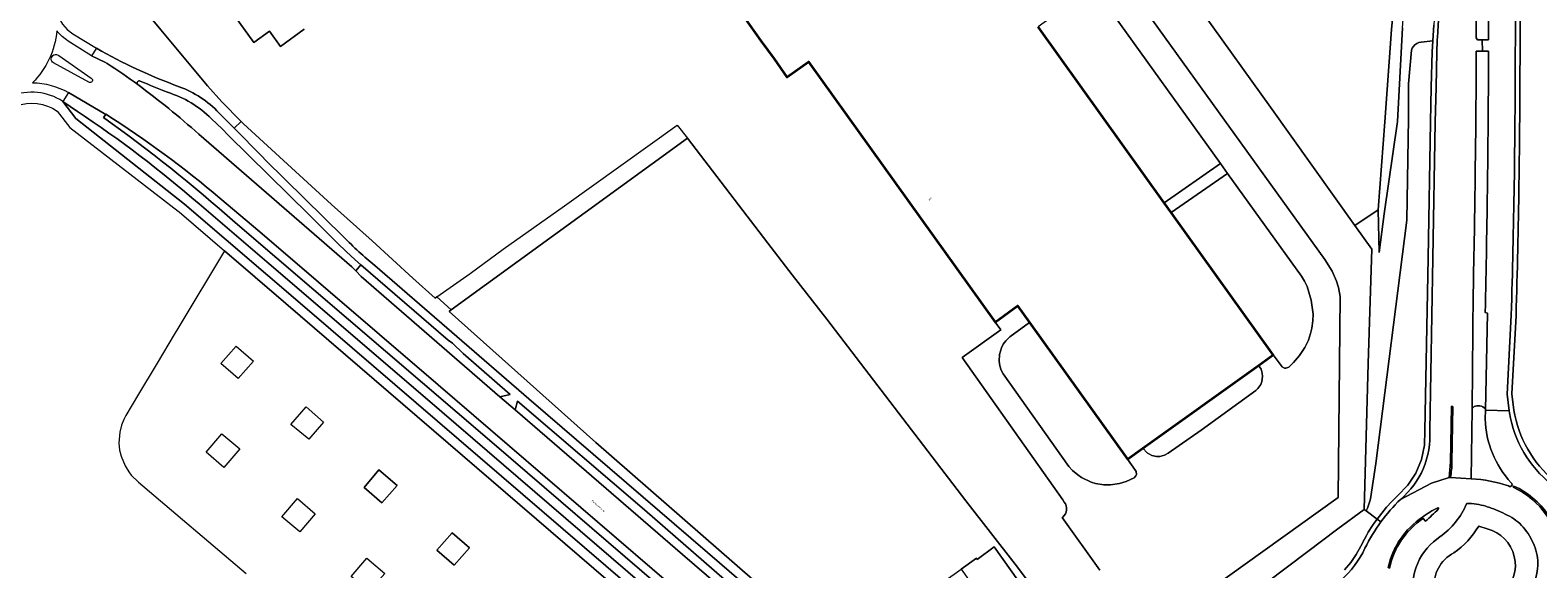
# Model space of a CAD drawing. Header units: metres. Extents: x 197700 to 204338, y 317132 to 325229.
# Tile 942 of 1056: x 198484 to 198802, y 321319 to 321433. Entities that reach past the tile are written whole.
import ezdxf
from ezdxf.enums import TextEntityAlignment as Align

# ---------------------------------------------------------------- set-up
doc = ezdxf.new("R2010")
doc.units = ezdxf.units.M
for name, color, linetype, lineweight in [('B-WE-GR-BEPLANTING_CULTUUR_BODEMBEDEKKER-GV', 90, 'Continuous', 18), ('B-WE-GR-BOUWLAND-GV', 80, 'Continuous', 13), ('B-WE-GR-GROENVOORZIENING-GV', 80, 'Continuous', 18), ('B-WE-IE-TERREINAFSCHEIDING_KUNSTMATIG_HEKWERK-G', 20, 'IE-TERREINAFSCHEIDING-KUNSTMATIG', 18), ('B-WE-OG-BEBOUWING-GV', 7, 'Continuous', 35), ('B-WE-OG-BEBOUWING-T18', 10, 'Continuous', 18), ('B-WE-OG-TERREIN_CULTUURSCHEIDING-GV', 7, 'Continuous', 18), ('B-WE-OG-TERREIN_ERF-GV', 7, 'Continuous', 18), ('B-WE-OG-TOPOGRAFIE-T18', 10, 'Continuous', 18), ('B-WE-VH-VERHARDING_ASFALT-GV', 252, 'Continuous', 18), ('B-WE-VH-VERHARDING_BETON-GV', 252, 'Continuous', 18), ('B-WE-VH-VERHARDING_BETONSTRAATSTEEN-GV', 252, 'Continuous', 18), ('B-WE-VH-VERHARDING_OPEN-GV', 252, 'Continuous', 18), ('B-WE-VH-VERHARDING_STRAATBAKSTEEN-GV', 252, 'Continuous', 18), ('B-WE-VH-VERHARDING_TEGEL-GV', 252, 'Continuous', 18)]:
    doc.layers.add(name, color=color, linetype=linetype, lineweight=lineweight)
doc.styles.add('NLCS-ISO-M200-T18', font='NLCS-ISO.ttf', dxfattribs={"height": 0.36})
doc.linetypes.add('IE-TERREINAFSCHEIDING-KUNSTMATIG', pattern='A,4,[82,NLCS.SHX,S=0.75,R=90,X=0,Y=0],4,-2', length=10)

msp = doc.modelspace()

# ---------------------------------------------------------------- linework, layer by layer
at = {"layer": 'B-WE-GR-BEPLANTING_CULTUUR_BODEMBEDEKKER-GV'}
for points in [[(198789.298, 321328.084, -0.1014452), (198784.029, 321322.422)], [(198794.346, 321313.938, 0.6003587), (198791.082, 321327.493)], [(198784.029, 321322.422, 0.6907946), (198785.631, 321308.186)]]:
    msp.add_lwpolyline(points, format="xyb", dxfattribs=at)
msp.add_lwpolyline([(198791.082, 321327.493), (198789.298, 321328.084)], dxfattribs=at)
at = {"layer": 'B-WE-GR-BOUWLAND-GV'}
msp.add_lwpolyline([(198669.921, 321287.451), (198670.158, 321287.939), (198669.517, 321288.844), (198658.918, 321303.811), (198666.573, 321309.274), (198680.19, 321318.991), (198683.393, 321321.277), (198683.546, 321321.04), (198687.12, 321323.682), (198698.976, 321306.969), (198700.57, 321308.155), (198700.008, 321308.894), (198691.524, 321320.053), (198681.183, 321333.382), (198651.844, 321371.69), (198644.565, 321381.055), (198639.42, 321387.752), (198622.451, 321409.839), (198572.695, 321373.673), (198572.21, 321373.322), (198603.166, 321345.699)], close=True, dxfattribs=at)
at = {"layer": 'B-WE-GR-GROENVOORZIENING-GV'}
msp.add_lwpolyline([(198768.078, 321394.762), (198768.293, 321385.767), (198769.354, 321393.891), (198772.129, 321413.378), (198773.226, 321433.137), (198774.258, 321446.626), (198776.406, 321475.548), (198775.582, 321497.093), (198773.942, 321518.672), (198773.573, 321530.431), (198775.219, 321535.189), (198774.047, 321543.1), (198772.644, 321551.339), (198771.721, 321530.85), (198773.422, 321495.484), (198774.195, 321472.75), (198772.619, 321451.24), (198770.859, 321432.781), (198769.477, 321413.282)], close=True, dxfattribs=at)
for points in [[(198798.009, 321450.264, -0.0025836), (198798.026, 321430.525)], [(198797.987, 321427.795, -0.0071784), (198797.14, 321372.495)], [(198796.708, 321352.51, 0.1832546), (198805.237, 321337.629)], [(198765.297, 321323.426, -0.0431411), (198768.668, 321328.974)], [(198760.177, 321316.696, 0.1095544), (198765.297, 321323.426)]]:
    msp.add_lwpolyline(points, format="xyb", dxfattribs=at)
for points in [[(198798.026, 321430.525), (198797.987, 321427.795)], [(198797.14, 321372.495), (198796.288, 321355.93), (198796.708, 321352.51)], [(198768.668, 321328.974), (198767.862, 321329.566), (198767.384, 321328.882), (198766.905, 321328.199), (198766.008, 321326.793), (198765.591, 321326.07), (198765.173, 321325.348), (198764.401, 321323.87), (198763.444, 321322.059), (198762.31, 321320.386), (198761, 321318.847)]]:
    msp.add_lwpolyline(points, dxfattribs=at)
at = {"layer": 'B-WE-IE-TERREINAFSCHEIDING_KUNSTMATIG_HEKWERK-G'}
for points in [[(198763.18, 321391.451), (198745.37, 321416.363), (198731.257, 321436.041), (198717.22, 321455.576), (198687.502, 321497.23), (198690.384, 321499.229), (198692.621, 321500.811), (198708.846, 321512.566), (198727.372, 321526.018), (198741.645, 321536.203), (198763.125, 321551.908), (198770.44, 321557.194)], [(198484.155, 321465.641), (198511.443, 321432.724), (198521.276, 321420.86), (198524.294, 321417.522), (198528.369, 321413.388)], [(198528.369, 321413.388), (198528.852, 321412.898), (198547.459, 321395.901), (198556.036, 321388.215), (198564.575, 321380.316), (198569.296, 321376.13), (198569.648, 321376.379)], [(198569.648, 321376.379), (198576.643, 321381.32), (198583.627, 321386.447), (198596.534, 321395.587), (198620.312, 321412.624), (198622.451, 321409.839)], [(198622.451, 321409.839), (198639.42, 321387.752)], [(198765.11, 321331.586), (198765.952, 321362.363), (198766.73, 321386.486), (198763.18, 321391.451)], [(198639.42, 321387.752), (198644.565, 321381.055), (198651.844, 321371.69), (198681.183, 321333.382), (198691.524, 321320.053)], [(198759.613, 321327.495), (198765.11, 321331.586)], [(198713.382, 321292.659), (198716.965, 321295.328), (198736.108, 321309.82), (198752.951, 321322.537), (198759.613, 321327.495)], [(198691.524, 321320.053), (198700.008, 321308.894)]]:
    msp.add_lwpolyline(points, dxfattribs=at)
at = {"layer": 'B-WE-OG-BEBOUWING-GV'}
msp.add_lwpolyline([(198634.355, 321435.431), (198637.973, 321430.38), (198640.719, 321426.545), (198643.448, 321422.735), (198647.966, 321425.97), (198687.31, 321371.082), (198692.065, 321374.487), (198694.571, 321370.989), (198715.227, 321342.148), (198718.497, 321344.49), (198742.881, 321361.955), (198745.937, 321364.144), (198724.445, 321394.16), (198722.98, 321396.206), (198696.399, 321433.329)], dxfattribs=at)
at = {"layer": 'B-WE-OG-TERREIN_CULTUURSCHEIDING-GV'}
for points in [[(198772.644, 321551.339), (198772.4, 321558.541), (198770.44, 321557.194), (198763.125, 321551.908), (198741.645, 321536.203), (198727.372, 321526.018), (198708.846, 321512.566), (198692.621, 321500.811), (198690.384, 321499.229), (198687.502, 321497.23), (198717.22, 321455.576), (198731.257, 321436.041), (198745.37, 321416.363), (198763.18, 321391.451), (198768.078, 321394.762), (198769.477, 321413.282), (198770.859, 321432.781), (198772.619, 321451.24), (198774.195, 321472.75), (198773.422, 321495.484), (198771.721, 321530.85)], [(198779.584, 321430.345), (198777.171, 321430.078), (198776.657, 321429.986), (198776.258, 321429.824), (198775.826, 321429.536), (198775.457, 321429.138), (198775.239, 321428.79), (198775.088, 321428.39), (198774.504, 321421.279), (198774.5, 321413.966), (198774.122, 321392.537), (198767.556, 321341.296), (198767, 321337.568), (198766.443, 321333.841), (198766.33, 321333.34), (198766.141, 321332.682), (198765.844, 321331.88), (198765.556, 321331.259), (198767.862, 321329.566), (198769.873, 321332.083), (198770.955, 321333.276), (198772.139, 321334.471), (198774.307, 321336.678), (198776.022, 321339.252), (198777.225, 321342.103), (198777.873, 321345.128), (198777.943, 321348.22), (198778.63, 321384.564), (198779.121, 321413.236), (198779.278, 321420.632), (198779.447, 321428.045)], [(198553.618, 321383.166), (198552.534, 321381.874), (198553.715, 321380.659), (198582.93, 321355.337), (198585.082, 321355.835), (198575.209, 321364.465), (198572.965, 321366.606), (198572.008, 321367.253)], [(198586.164, 321352.592), (198621.444, 321322.1), (198655.883, 321292.419), (198657.021, 321293.737), (198644.999, 321304.05), (198613.403, 321331.479), (198586.622, 321354.392)]]:
    msp.add_lwpolyline(points, close=True, dxfattribs=at)
for points in [[(198787.687, 321505.741, -0.0083094), (198788.732, 321431.016)], [(198780.545, 321430.452, -0.0094059), (198782.677, 321457.039)], [(198791.338, 321430.591, 0.0026447), (198791.33, 321450.253)], [(198797.009, 321450.258, -0.002585), (198797.026, 321430.529)], [(198798.026, 321430.525, 0.0025836), (198798.009, 321450.264)], [(198497.872, 321428.818, 0.0418879), (198515.315, 321420.707)], [(198788.762, 321428.195, -0.0042433), (198788.112, 321377.278)], [(198790.64, 321373.078, 0.0048958), (198791.346, 321428.221)], [(198796.987, 321427.809, -0.0071805), (198796.14, 321372.525)], [(198797.14, 321372.495, 0.0071784), (198797.987, 321427.795)], [(198507.127, 321421.892, 0.8542355), (198506.592, 321421.151)], [(198506.592, 321421.151, -0.0241795), (198519.442, 321410.714)], [(198512.835, 321419.515, -0.0089822), (198507.127, 321421.892)], [(198515.315, 321420.707, -0.1143285), (198523.71, 321415.185)], [(198522.13, 321413.921, 0.1258199), (198512.835, 321419.515)], [(198519.534, 321395.974, 0.0326296), (198493.872, 321415.492)], [(198499.405, 321414.18, -0.0256465), (198527.118, 321392.108)], [(198523.899, 321397.218, 0.0341168), (198499.891, 321414.9)], [(198549.958, 321389.074, 0.0298318), (198556.596, 321382.974)], [(198787.879, 321352.762, -0.2282239), (198788.291, 321353.265)], [(198788.291, 321353.265, -0.084367), (198789.535, 321353.412)], [(198789.535, 321353.412, -0.2581071), (198790.613, 321352.777)], [(198790.613, 321352.777, -0.0831869), (198790.716, 321352.49)], [(198795.773, 321351.92, 0.1832477), (198804.581, 321336.874)], [(198805.237, 321337.629, -0.1832546), (198796.708, 321352.51)], [(198772.784, 321333.706, 0.2399765), (198778.94, 321348.292)], [(198768.668, 321328.974, -0.0418192), (198772.784, 321333.706)]]:
    msp.add_lwpolyline(points, format="xyb", dxfattribs=at)
for points in [[(198781.577, 321484.829), (198781.638, 321481.636), (198781.705, 321478.442), (198781.965, 321467.111), (198782.062, 321461.291), (198781.07, 321450.447), (198780.517, 321443.75), (198780.021, 321437.05), (198779.803, 321433.697), (198779.584, 321430.345), (198779.447, 321428.045), (198779.278, 321420.632), (198779.121, 321413.236), (198778.63, 321384.564), (198777.943, 321348.22), (198777.873, 321345.128), (198777.225, 321342.103), (198776.022, 321339.252), (198774.307, 321336.678), (198772.139, 321334.471), (198770.955, 321333.276), (198769.873, 321332.083), (198767.862, 321329.566), (198768.668, 321328.974)], [(198523.71, 321415.185), (198526.902, 321411.951), (198528.369, 321413.388), (198524.294, 321417.522), (198521.276, 321420.86), (198511.443, 321432.724), (198484.155, 321465.641), (198480.429, 321462.591)], [(198484.229, 321446.134), (198485.786, 321443.812), (198487.569, 321441.154), (198487.949, 321440.455), (198488.698, 321438.658), (198490.092, 321435.314), (198490.332, 321434.571), (198490.699, 321433.868), (198491.725, 321432.776), (198492.912, 321431.861), (198497.872, 321428.818)], [(198773.226, 321433.137), (198772.129, 321413.378), (198769.354, 321393.891), (198768.293, 321385.767), (198768.078, 321394.762), (198763.18, 321391.451), (198766.73, 321386.486), (198765.952, 321362.363), (198765.11, 321331.586), (198765.556, 321331.259), (198765.844, 321331.88), (198766.141, 321332.682), (198766.33, 321333.34), (198766.443, 321333.841), (198767, 321337.568), (198767.556, 321341.296), (198774.122, 321392.537), (198774.5, 321413.966), (198774.504, 321421.279), (198775.088, 321428.39), (198775.239, 321428.79), (198775.457, 321429.138), (198775.826, 321429.536), (198776.258, 321429.824), (198776.657, 321429.986), (198777.171, 321430.078), (198779.584, 321430.345), (198779.803, 321433.697)], [(198778.94, 321348.292), (198779.63, 321384.546), (198780.121, 321413.217), (198780.278, 321420.61), (198780.446, 321428.003), (198780.545, 321430.452)], [(198788.732, 321431.016), (198789.043, 321430.572), (198790.03, 321430.58), (198791.338, 321430.591)], [(198797.026, 321430.529), (198796.987, 321427.809)], [(198797.987, 321427.795), (198798.026, 321430.525)], [(198791.346, 321428.221), (198790.054, 321428.208), (198788.762, 321428.195)], [(198490.798, 321417.599), (198493.573, 321413.989), (198516.426, 321395.954), (198542.771, 321373.367), (198641.215, 321288.753), (198647.946, 321282.924), (198648.485, 321283.65), (198647.845, 321284.328), (198647.226, 321285.024), (198642.613, 321290.309), (198642.594, 321290.325), (198567.191, 321355.201), (198534.32, 321383.359), (198519.534, 321395.974)], [(198493.872, 321415.492), (198490.798, 321417.599)], [(198499.891, 321414.9), (198499.834, 321414.826), (198499.405, 321414.18)], [(198552.534, 321381.874), (198553.618, 321383.166), (198552.438, 321384.187), (198550.554, 321385.953), (198548.693, 321387.743), (198545.266, 321391.149), (198543.723, 321392.739), (198542.695, 321393.706), (198525.738, 321410.389), (198524.363, 321411.809), (198522.13, 321413.921)], [(198669.456, 321287.117), (198669.921, 321287.451), (198603.166, 321345.699), (198572.21, 321373.322), (198572.695, 321373.673), (198569.648, 321376.379), (198569.296, 321376.13), (198564.575, 321380.316), (198556.036, 321388.215), (198547.459, 321395.901), (198528.852, 321412.898), (198528.369, 321413.388), (198526.902, 321411.951)], [(198526.902, 321411.951), (198532.81, 321405.964), (198533.552, 321405.243), (198549.958, 321389.074)], [(198519.442, 321410.714), (198551.71, 321382.722), (198552.534, 321381.874)], [(198527.118, 321392.108), (198535.935, 321384.57), (198581.717, 321345.324), (198616.396, 321315.523), (198643.903, 321291.854), (198643.934, 321291.827), (198650.655, 321286.064), (198651.804, 321287.393), (198645.118, 321293.218), (198569.904, 321357.86), (198532.299, 321390.133), (198523.899, 321397.218)], [(198556.596, 321382.974), (198589.058, 321354.875), (198626.67, 321322.496), (198656.656, 321296.743), (198668.071, 321287.049), (198668.193, 321287.193)], [(198788.112, 321377.278), (198787.879, 321352.762)], [(198790.716, 321352.49), (198791.135, 321372.993), (198790.64, 321373.078)], [(198796.14, 321372.525), (198795.285, 321355.894), (198795.716, 321352.388), (198795.773, 321351.92)], [(198796.708, 321352.51), (198796.288, 321355.93), (198797.14, 321372.495)], [(198765.11, 321331.586), (198759.613, 321327.495), (198752.951, 321322.537), (198736.108, 321309.82), (198716.965, 321295.328), (198713.382, 321292.659), (198707.042, 321301.17), (198683.06, 321283.979)], [(198761, 321318.847), (198762.31, 321320.386), (198763.444, 321322.059), (198764.401, 321323.87), (198765.173, 321325.348), (198765.591, 321326.07), (198766.008, 321326.793), (198766.905, 321328.199), (198767.384, 321328.882), (198767.862, 321329.566), (198765.556, 321331.259), (198765.11, 321331.586)]]:
    msp.add_lwpolyline(points, dxfattribs=at)
at = {"layer": 'B-WE-OG-TERREIN_ERF-GV'}
for points in [[(198676.593, 321495.774), (198756.856, 321384.269), (198758.375, 321381.8), (198759.294, 321379.683), (198759.69, 321378.381), (198760.047, 321376.504), (198759.671, 321334.083), (198720.919, 321306.327), (198719.817, 321307.866)], [(198541.694, 321432.845), (198536.668, 321429.194), (198534.364, 321432.379), (198531.056, 321430.049), (198524.292, 321439.452)], [(198637.973, 321430.38), (198634.355, 321435.431)], [(198759.613, 321327.495), (198765.11, 321331.586), (198765.952, 321362.363), (198766.73, 321386.486), (198763.18, 321391.451), (198745.37, 321416.363), (198731.257, 321436.041)], [(198511.443, 321432.724), (198521.276, 321420.86), (198524.294, 321417.522), (198528.369, 321413.388), (198528.852, 321412.898), (198547.459, 321395.901), (198556.036, 321388.215), (198564.575, 321380.316), (198569.296, 321376.13), (198569.648, 321376.379), (198572.695, 321373.673), (198622.451, 321409.839), (198639.42, 321387.752), (198644.565, 321381.055), (198651.844, 321371.69), (198681.183, 321333.382), (198691.524, 321320.053), (198700.008, 321308.894), (198700.57, 321308.155), (198708.703, 321314.204)], [(198701.918, 321333.114), (198701.619, 321333.628), (198680.396, 321363.603), (198688.517, 321369.459), (198687.31, 321371.082), (198647.966, 321425.97), (198643.448, 321422.735), (198640.719, 321426.545), (198637.973, 321430.38)], [(198709.407, 321318.755), (198701.46, 321329.86), (198701.585, 321329.966)], [(198717.026, 321308.327), (198707.042, 321301.17), (198713.382, 321292.659), (198716.965, 321295.328), (198736.108, 321309.82), (198752.951, 321322.537), (198759.613, 321327.495)]]:
    msp.add_lwpolyline(points, dxfattribs=at)
for points in [[(198696.399, 321433.329), (198722.98, 321396.206), (198734.831, 321404.495), (198710.875, 321437.792), (198710.412, 321438.254), (198709.661, 321438.804), (198708.534, 321439.353), (198707.171, 321439.665), (198705.97, 321439.65), (198705.07, 321439.424), (198704.195, 321439.035)], [(198724.445, 321394.16), (198745.937, 321364.144), (198747.83, 321361.648), (198748.319, 321361.386), (198748.619, 321361.349), (198749.231, 321361.575), (198750.255, 321362.577), (198751.492, 321364.031), (198752.628, 321365.734), (198753.363, 321367.287), (198753.837, 321368.677), (198754.098, 321369.791), (198754.309, 321371.368), (198754.344, 321372.782), (198753.978, 321375.71), (198753.086, 321378.575), (198752.547, 321379.713), (198751.908, 321380.763), (198736.296, 321402.419)], [(198715.227, 321342.148), (198694.571, 321370.989), (198690.451, 321367.964), (198689.573, 321367.116), (198689.046, 321366.392), (198688.669, 321365.643), (198688.239, 321364.243), (198688.173, 321362.817), (198688.32, 321361.89), (198688.63, 321360.951), (198689.028, 321360.187), (198702.865, 321340.655), (198703.638, 321339.814), (198704.748, 321338.885), (198705.547, 321338.345), (198707.545, 321337.351), (198708.52, 321337.06), (198710.232, 321336.767), (198711.621, 321336.763), (198713.56, 321337.02), (198714.987, 321337.479), (198716.627, 321338.275), (198717.016, 321338.686), (198717.105, 321338.974), (198717.069, 321339.549), (198716.945, 321339.813)]]:
    msp.add_lwpolyline(points, close=True, dxfattribs=at)
msp.add_lwpolyline([(198701.585, 321329.966, 0.4144811), (198701.918, 321333.114)], format="xyb", dxfattribs=at)
at = {"layer": 'B-WE-VH-VERHARDING_ASFALT-GV'}
for points in [[(198788.732, 321431.016, 0.0083094), (198787.687, 321505.741)], [(198782.677, 321457.039, 0.0094059), (198780.545, 321430.452)], [(198791.33, 321450.253, -0.0026447), (198791.338, 321430.591)], [(198797.026, 321430.529, 0.002585), (198797.009, 321450.258)], [(198489.514, 321432.47, -0.1790668), (198484.405, 321421.55)], [(198488.81, 321425.709, -1.0492724), (198489.931, 321427.309)], [(198788.112, 321377.278, 0.0042433), (198788.762, 321428.195)], [(198791.346, 321428.221, -0.0048958), (198790.64, 321373.078)], [(198796.14, 321372.525, 0.0071805), (198796.987, 321427.809)], [(198506.592, 321421.151, 0.0231351), (198500.133, 321425.576)], [(198484.405, 321421.55, -0.1250169), (198491.973, 321419.474)], [(198496.805, 321422.521, -0.9561444), (198496.267, 321421.64)], [(198519.442, 321410.714, 0.0241795), (198506.592, 321421.151)], [(198499.891, 321414.9, -0.0341168), (198523.899, 321397.218)], [(198790.624, 321350.651, 0.1797314), (198796.1, 321337.216)], [(198804.581, 321336.874, -0.1832477), (198795.773, 321351.92)], [(198778.94, 321348.292, -0.2399765), (198772.784, 321333.706)], [(198783.635, 321341.508, -0.0352478), (198783.339, 321338.329)], [(198795.557, 321336.58, 0.0660977), (198787.712, 321338.034)], [(198796.1, 321337.216, -1.1710755), (198795.557, 321336.58)], [(198799.396, 321305.658, 0.5756961), (198796.527, 321336.273)], [(198796.701, 321336.512, -0.5771457), (198799.571, 321305.415)], [(198772.784, 321333.706, 0.0418192), (198768.668, 321328.974)], [(198777.425, 321329.951, -0.0610828), (198780.676, 321331.922)], [(198780.765, 321331.633, -0.0128245), (198778.043, 321329.106)], [(198780.676, 321331.922, -0.5796886), (198780.82, 321331.821)], [(198780.82, 321331.821, -0.2014073), (198780.765, 321331.633)], [(198781.076, 321325.796, 0.1426062), (198786.744, 321332.86)], [(198786.744, 321332.86, -0.0789903), (198790.798, 321332.239)], [(198790.798, 321332.239, -0.0237081), (198791.903, 321331.879)], [(198791.903, 321331.879, -0.0310136), (198795.771, 321330.135)], [(198768.668, 321328.974, 0.0431411), (198765.297, 321323.426)], [(198770.189, 321319.322, -0.1947409), (198777.425, 321329.951)], [(198777.598, 321329.708, 0.1927608), (198770.465, 321319.213)], [(198795.771, 321330.135, -0.1069225), (198799.022, 321327.409)], [(198799.022, 321327.409, -0.0805617), (198801.145, 321323.524)], [(198765.297, 321323.426, -0.1095544), (198760.177, 321316.696)], [(198787.299, 321302.761, -0.6780383), (198779.742, 321324.775)], [(198801.145, 321323.524, -0.109676), (198801.681, 321319.129)], [(198801.681, 321319.129, -0.0980347), (198800.169, 321314.108)]]:
    msp.add_lwpolyline(points, format="xyb", dxfattribs=at)
for points in [[(198500.133, 321425.576), (198499.621, 321425.886), (198496.871, 321427.219), (198491.959, 321430.334), (198491.605, 321430.58), (198491.278, 321430.809), (198490.658, 321431.314), (198490.075, 321431.861), (198489.805, 321432.155), (198489.514, 321432.47)], [(198780.545, 321430.452), (198780.446, 321428.003), (198780.278, 321420.61), (198780.121, 321413.217), (198779.63, 321384.546), (198778.94, 321348.292)], [(198788.762, 321428.195), (198790.054, 321428.208), (198790.03, 321430.58), (198789.043, 321430.572), (198788.732, 321431.016)], [(198791.338, 321430.591), (198790.03, 321430.58), (198790.054, 321428.208), (198791.346, 321428.221)], [(198796.987, 321427.809), (198797.026, 321430.529)], [(198489.931, 321427.309), (198496.805, 321422.521)], [(198496.267, 321421.64), (198488.81, 321425.709)], [(198491.973, 321419.474), (198499.834, 321414.826), (198499.891, 321414.9)], [(198586.164, 321352.592), (198582.93, 321355.337), (198553.715, 321380.659), (198552.534, 321381.874), (198551.71, 321382.722), (198519.442, 321410.714)], [(198523.899, 321397.218), (198532.299, 321390.133), (198569.904, 321357.86), (198645.118, 321293.218), (198651.804, 321287.393), (198653.915, 321285.563), (198658.183, 321290.454), (198655.883, 321292.419), (198621.444, 321322.1), (198586.164, 321352.592)], [(198639.987, 321287.113), (198537.813, 321374.971), (198524.882, 321386.075), (198515.273, 321370.094), (198514.281, 321368.444), (198510.656, 321362.426), (198506.736, 321355.862), (198504.082, 321351.419), (198503.633, 321350.567), (198503.185, 321349.378), (198502.799, 321347.901), (198502.639, 321345.56), (198502.779, 321344.096), (198503.068, 321342.833), (198503.932, 321340.767), (198504.729, 321339.488), (198505.239, 321338.836), (198506.727, 321337.343), (198529.418, 321318.076)], [(198783.339, 321338.329), (198787.712, 321338.034), (198787.879, 321352.762), (198788.112, 321377.278)], [(198790.64, 321373.078), (198791.135, 321372.993), (198790.716, 321352.49), (198795.716, 321352.388), (198795.285, 321355.894), (198796.14, 321372.525)], [(198772.784, 321333.706), (198779.311, 321337.119), (198783.049, 321338.344), (198783.205, 321339.942), (198783.348, 321341.542), (198783.519, 321353.345), (198783.832, 321353.295), (198783.635, 321341.508)], [(198795.773, 321351.92), (198795.716, 321352.388), (198790.716, 321352.49), (198790.624, 321350.651)], [(198787.712, 321338.034), (198783.339, 321338.329), (198783.049, 321338.344), (198779.311, 321337.119), (198772.784, 321333.706)], [(198796.527, 321336.273), (198796.701, 321336.512)], [(198778.043, 321329.106), (198777.598, 321329.708)], [(198779.742, 321324.775), (198781.076, 321325.796)], [(198770.465, 321319.213), (198770.189, 321319.322)]]:
    msp.add_lwpolyline(points, dxfattribs=at)
for points in [[(198527.785, 321359.199), (198524.105, 321362.35), (198527.317, 321366.006), (198530.984, 321362.818)], [(198538.899, 321349.521), (198542.087, 321353.19), (198545.742, 321350.001), (198542.629, 321346.37)], [(198524.754, 321340.455), (198520.986, 321343.644), (198521.002, 321343.663), (198524.349, 321347.512), (198528.079, 321344.349)], [(198554.33, 321336.227), (198557.393, 321339.946), (198561.26, 321336.632), (198558.073, 321332.988)], [(198536.954, 321330.023), (198540.304, 321333.891), (198543.997, 321330.69), (198540.734, 321326.834)], [(198569.649, 321323.021), (198572.849, 321326.677), (198576.504, 321323.476), (198573.304, 321319.87)], [(198555.317, 321314.256), (198551.599, 321317.463), (198554.912, 321321.325), (198558.705, 321318.049)]]:
    msp.add_lwpolyline(points, close=True, dxfattribs=at)
at = {"layer": 'B-WE-VH-VERHARDING_BETON-GV'}
for points in [[(198783.635, 321341.508), (198783.832, 321353.295), (198783.519, 321353.345), (198783.348, 321341.542), (198783.205, 321339.942), (198783.049, 321338.344), (198783.339, 321338.329)], [(198796.701, 321336.512), (198796.527, 321336.273)], [(198777.425, 321329.951), (198777.598, 321329.708), (198778.043, 321329.106)], [(198777.598, 321329.708), (198777.425, 321329.951)], [(198781.076, 321325.796), (198779.742, 321324.775)], [(198789.298, 321328.084), (198791.082, 321327.493)], [(198770.189, 321319.322), (198770.465, 321319.213)]]:
    msp.add_lwpolyline(points, dxfattribs=at)
for points in [[(198783.339, 321338.329, 0.0352478), (198783.635, 321341.508)], [(198796.527, 321336.273, -0.5756961), (198799.396, 321305.658)], [(198799.571, 321305.415, 0.5771457), (198796.701, 321336.512)], [(198780.676, 321331.922, 0.0610828), (198777.425, 321329.951)], [(198778.043, 321329.106, 0.0128245), (198780.765, 321331.633)], [(198780.82, 321331.821, 0.5796886), (198780.676, 321331.922)], [(198780.765, 321331.633, 0.2014073), (198780.82, 321331.821)], [(198786.744, 321332.86, -0.1426062), (198781.076, 321325.796)], [(198790.798, 321332.239, 0.0789903), (198786.744, 321332.86)], [(198791.903, 321331.879, 0.0237081), (198790.798, 321332.239)], [(198795.771, 321330.135, 0.0310136), (198791.903, 321331.879)], [(198777.425, 321329.951, 0.1947409), (198770.189, 321319.322)], [(198770.465, 321319.213, -0.1927608), (198777.598, 321329.708)], [(198799.022, 321327.409, 0.1069225), (198795.771, 321330.135)], [(198784.029, 321322.422, 0.1014452), (198789.298, 321328.084)], [(198791.082, 321327.493, -0.6003587), (198794.346, 321313.938)], [(198801.145, 321323.524, 0.0805617), (198799.022, 321327.409)], [(198779.742, 321324.775, 0.6780383), (198787.299, 321302.761)], [(198785.631, 321308.186, -0.6907946), (198784.029, 321322.422)], [(198801.681, 321319.129, 0.109676), (198801.145, 321323.524)], [(198800.169, 321314.108, 0.0980347), (198801.681, 321319.129)]]:
    msp.add_lwpolyline(points, format="xyb", dxfattribs=at)
at = {"layer": 'B-WE-VH-VERHARDING_BETONSTRAATSTEEN-GV'}
for points in [[(198787.879, 321352.762), (198787.712, 321338.034)], [(198790.624, 321350.651), (198790.716, 321352.49)]]:
    msp.add_lwpolyline(points, dxfattribs=at)
for points in [[(198788.291, 321353.265, 0.2282239), (198787.879, 321352.762)], [(198789.535, 321353.412, 0.084367), (198788.291, 321353.265)], [(198790.613, 321352.777, 0.2581071), (198789.535, 321353.412)], [(198790.716, 321352.49, 0.0831869), (198790.613, 321352.777)], [(198796.1, 321337.216, -0.1797314), (198790.624, 321350.651)], [(198787.712, 321338.034, -0.0660977), (198795.557, 321336.58)], [(198795.557, 321336.58, 1.1710755), (198796.1, 321337.216)]]:
    msp.add_lwpolyline(points, format="xyb", dxfattribs=at)
msp.add_lwpolyline([(198698.976, 321306.969), (198687.12, 321323.682), (198683.546, 321321.04), (198683.393, 321321.277), (198680.19, 321318.991), (198686.385, 321310.29), (198672.775, 321300.514), (198666.573, 321309.274), (198658.918, 321303.811), (198669.517, 321288.844), (198670.158, 321287.939), (198670.799, 321287.034), (198672.319, 321284.887), (198691.641, 321298.638), (198700.328, 321305.063)], close=True, dxfattribs=at)
at = {"layer": 'B-WE-VH-VERHARDING_OPEN-GV'}
for points in [[(198719.817, 321307.866), (198720.919, 321306.327), (198759.671, 321334.083), (198760.047, 321376.504), (198759.69, 321378.381), (198759.294, 321379.683), (198758.375, 321381.8), (198756.856, 321384.269), (198676.593, 321495.774)], [(198524.292, 321439.452), (198531.056, 321430.049), (198534.364, 321432.379), (198536.668, 321429.194), (198541.694, 321432.845)], [(198710.875, 321437.792), (198734.831, 321404.495), (198736.296, 321402.419), (198751.908, 321380.763), (198752.547, 321379.713), (198753.086, 321378.575), (198753.978, 321375.71), (198754.344, 321372.782), (198754.309, 321371.368), (198754.098, 321369.791), (198753.837, 321368.677), (198753.363, 321367.287), (198752.628, 321365.734), (198751.492, 321364.031), (198750.255, 321362.577), (198749.231, 321361.575), (198748.619, 321361.349), (198748.319, 321361.386), (198747.83, 321361.648), (198745.937, 321364.144)], [(198745.937, 321364.144), (198742.881, 321361.955), (198743.382, 321361.152), (198743.642, 321360.301), (198743.69, 321359.625), (198743.562, 321358.575), (198743.335, 321357.95), (198742.745, 321357.076), (198742.306, 321356.639), (198730.738, 321348.279), (198723.833, 321343.42), (198723.007, 321342.997), (198722.056, 321342.775), (198721.318, 321342.777), (198720.355, 321342.98), (198719.382, 321343.533), (198718.497, 321344.49), (198715.227, 321342.148), (198716.945, 321339.813), (198717.069, 321339.549), (198717.105, 321338.974), (198717.016, 321338.686), (198716.627, 321338.275), (198714.987, 321337.479), (198713.56, 321337.02), (198711.621, 321336.763), (198710.232, 321336.767), (198708.52, 321337.06), (198707.545, 321337.351), (198705.547, 321338.345), (198704.748, 321338.885), (198703.638, 321339.814), (198702.865, 321340.655), (198689.028, 321360.187), (198688.63, 321360.951), (198688.32, 321361.89), (198688.173, 321362.817), (198688.239, 321364.243), (198688.669, 321365.643), (198689.046, 321366.392), (198689.573, 321367.116), (198690.451, 321367.964), (198694.571, 321370.989), (198692.065, 321374.487), (198687.31, 321371.082), (198688.517, 321369.459), (198680.396, 321363.603), (198701.619, 321333.628), (198701.918, 321333.114)], [(198701.585, 321329.966), (198701.46, 321329.86), (198709.407, 321318.755)]]:
    msp.add_lwpolyline(points, dxfattribs=at)
for points in [[(198722.98, 321396.206), (198724.445, 321394.16), (198736.296, 321402.419), (198734.831, 321404.495)], [(198742.881, 321361.955), (198718.497, 321344.49), (198719.382, 321343.533), (198720.355, 321342.98), (198721.318, 321342.777), (198722.056, 321342.775), (198723.007, 321342.997), (198723.833, 321343.42), (198730.738, 321348.279), (198742.306, 321356.639), (198742.745, 321357.076), (198743.335, 321357.95), (198743.562, 321358.575), (198743.69, 321359.625), (198743.642, 321360.301), (198743.382, 321361.152)]]:
    msp.add_lwpolyline(points, close=True, dxfattribs=at)
msp.add_lwpolyline([(198701.918, 321333.114, -0.4144811), (198701.585, 321329.966)], format="xyb", dxfattribs=at)
at = {"layer": 'B-WE-VH-VERHARDING_STRAATBAKSTEEN-GV'}
for points in [[(198554.33, 321336.227), (198558.073, 321332.988), (198561.26, 321336.632), (198557.393, 321339.946)], [(198569.649, 321323.021), (198573.304, 321319.87), (198576.504, 321323.476), (198572.849, 321326.677)]]:
    msp.add_lwpolyline(points, close=True, dxfattribs=at)
at = {"layer": 'B-WE-VH-VERHARDING_TEGEL-GV'}
for points in [[(198497.872, 321428.818), (198496.871, 321427.219), (198499.621, 321425.886), (198500.133, 321425.576)], [(198499.405, 321414.18), (198499.834, 321414.826), (198491.973, 321419.474), (198490.798, 321417.599), (198493.872, 321415.492)], [(198658.078, 321275.477), (198649.042, 321283.177), (198648.769, 321283.419), (198648.485, 321283.65), (198647.946, 321282.924), (198641.215, 321288.753), (198542.771, 321373.367), (198516.426, 321395.954), (198493.573, 321413.989), (198490.798, 321417.599)], [(198489.625, 321415.573), (198492.263, 321412.078), (198515.119, 321394.489), (198515.304, 321394.329), (198524.882, 321386.075), (198537.813, 321374.971), (198639.987, 321287.113), (198651.762, 321276.978), (198656.942, 321272.782)], [(198549.958, 321389.074), (198533.552, 321405.243), (198532.81, 321405.964), (198526.902, 321411.951), (198523.71, 321415.185)], [(198522.13, 321413.921), (198524.363, 321411.809), (198525.738, 321410.389), (198542.695, 321393.706), (198543.723, 321392.739), (198545.266, 321391.149), (198548.693, 321387.743), (198550.554, 321385.953), (198552.438, 321384.187), (198553.618, 321383.166), (198572.008, 321367.253), (198572.965, 321366.606), (198575.209, 321364.465), (198585.082, 321355.835), (198582.93, 321355.337), (198586.164, 321352.592), (198586.622, 321354.392), (198613.403, 321331.479), (198644.999, 321304.05), (198657.021, 321293.737), (198659.302, 321291.754), (198668.574, 321283.642)], [(198519.534, 321395.974), (198534.32, 321383.359), (198567.191, 321355.201), (198642.594, 321290.325), (198643.903, 321291.854), (198616.396, 321315.523), (198581.717, 321345.324), (198535.935, 321384.57), (198527.118, 321392.108)], [(198669.292, 321286.012), (198668.071, 321287.049), (198656.656, 321296.743), (198626.67, 321322.496), (198589.058, 321354.875), (198556.596, 321382.974)]]:
    msp.add_lwpolyline(points, dxfattribs=at)
for points in [[(198515.315, 321420.707, -0.0418879), (198497.872, 321428.818)], [(198500.133, 321425.576, -0.0231351), (198506.592, 321421.151)], [(198506.592, 321421.151, -0.8542355), (198507.127, 321421.892)], [(198507.127, 321421.892, 0.0089822), (198512.835, 321419.515)], [(198523.71, 321415.185, 0.1143285), (198515.315, 321420.707)], [(198490.798, 321417.599, 0.2430234), (198479.832, 321418.702)], [(198480.912, 321416.632, -0.2374548), (198489.625, 321415.573)], [(198512.835, 321419.515, -0.1258199), (198522.13, 321413.921)], [(198493.872, 321415.492, -0.0326296), (198519.534, 321395.974)], [(198527.118, 321392.108, 0.0256465), (198499.405, 321414.18)], [(198556.596, 321382.974, -0.0298318), (198549.958, 321389.074)]]:
    msp.add_lwpolyline(points, format="xyb", dxfattribs=at)

# ---------------------------------------------------------------- texts
at = {"layer": 'B-WE-OG-BEBOUWING-T18', "style": 'NLCS-ISO-M200-T18'}
msp.add_text('297', height=0.36, rotation=35.6, dxfattribs=at).set_placement((198673.631, 321397.031), align=Align.MIDDLE)
at = {"layer": 'B-WE-OG-TOPOGRAFIE-T18', "style": 'NLCS-ISO-M200-T18'}
msp.add_text('Kerkraderweg', height=0.36, rotation=319.1, dxfattribs=at).set_placement((198603.625, 321332.282), align=Align.MIDDLE)

doc.saveas('drawing.dxf')
